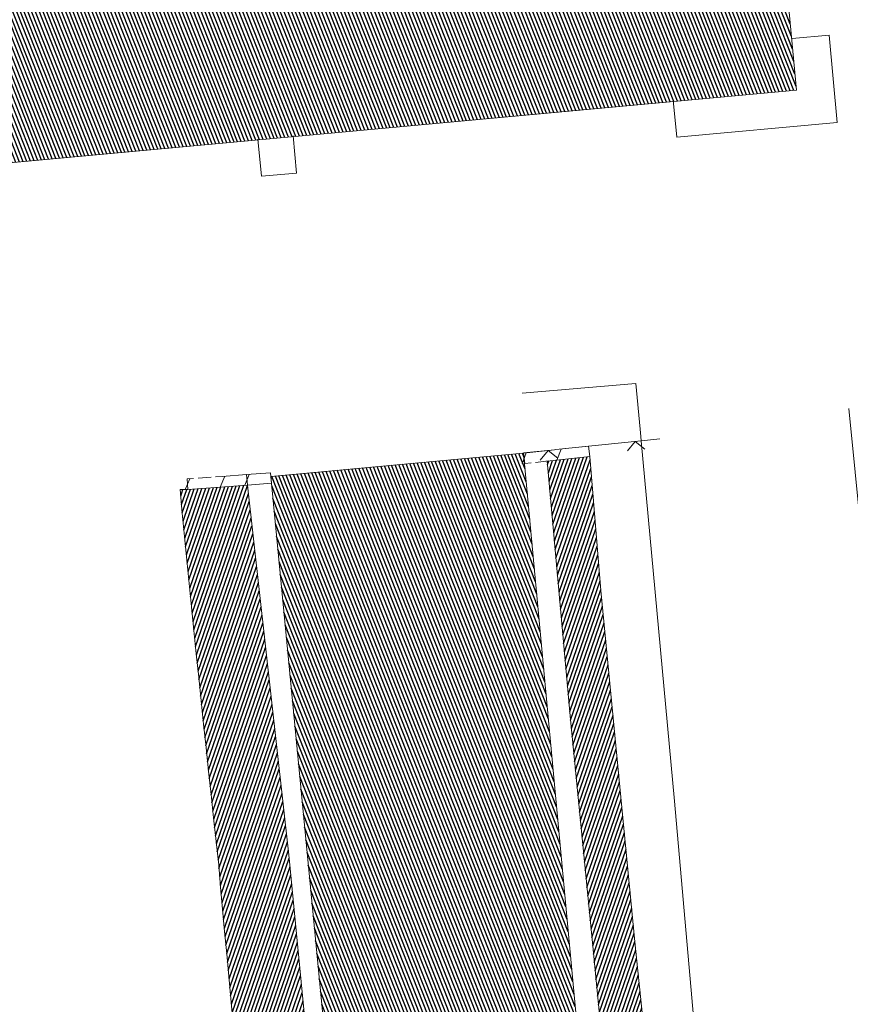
# Model space of a CAD drawing. Header units: metres. Extents: x 345144 to 348639, y 5629211 to 5635235.
# Tile 879 of 1056: x 347964 to 348011, y 5630451 to 5630508. Entities that reach past the tile are written whole.
import ezdxf

# ---------------------------------------------------------------- set-up
doc = ezdxf.new("R2010")
doc.units = ezdxf.units.M
doc.header["$MEASUREMENT"] = 0
for name, color, linetype in [('028 Geländeform', 7, 'Continuous'), ('AX Gebäude', 7, 'Continuous'), ('Definitionslinie', 7, 'Continuous')]:
    doc.layers.add(name, color=color, linetype=linetype)
pattern_1 = [(250.9552151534, (0, 0), (0.1890527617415, -0.065261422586), [])]
pattern_2 = [(111.5294117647, (0, 0), (-0.186045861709, -0.07339575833), [])]

msp = doc.modelspace()

# ---------------------------------------------------------------- hatches: boundary and pattern name
at = {"layer": '028 Geländeform', "true_color": 0xb27500}
h = msp.add_hatch(dxfattribs=at)
h.set_pattern_fill('_USER', color=44, scale=0.2, angle=250.9552152, style=0, pattern_type=0)
h.set_pattern_definition(pattern_1)
h.paths.add_polyline_path([(347993.651, 5630482.477), (347996.073, 5630482.739), (347996.073, 5630482.739), (347996.711, 5630475.091), (347996.711, 5630475.091), (347998.655, 5630455.041), (347998.655, 5630455.041), (347999.957, 5630442.355), (347999.957, 5630442.355), (348002.168, 5630417.795), (348002.168, 5630417.795), (347999.868, 5630417.567), (347999.868, 5630417.567), (347996.262, 5630454.588), (347996.262, 5630454.588), (347994.973, 5630467.722), (347994.973, 5630467.722)], flags=0)
h = msp.add_hatch(dxfattribs=at)
h.set_pattern_fill('_USER', color=44, scale=0.2, angle=250.9552152, style=0, pattern_type=0)
h.set_pattern_definition(pattern_1)
h.paths.add_polyline_path([(347976.538, 5630481.111), (347978.908, 5630460.001), (347978.908, 5630460.001), (347980.234, 5630446.28), (347980.234, 5630446.28), (347981.075, 5630435.175), (347981.075, 5630435.175), (347978.117, 5630434.92), (347978.117, 5630434.92), (347976.834, 5630439.111), (347976.834, 5630439.111), (347976.704375, 5630440.380375), (347976.576906, 5630441.649937), (347976.449438, 5630442.9195), (347976.324125, 5630444.18925), (347976.198813, 5630445.459), (347976.075656, 5630446.728937), (347975.9525, 5630447.998875), (347975.8315, 5630449.269), (347975.7105, 5630450.539125), (347975.591656, 5630451.809438), (347975.472812, 5630453.07975), (347975.356125, 5630454.35025), (347975.239438, 5630455.62075), (347975.124906, 5630456.891438), (347975.010375, 5630458.162125), (347974.898, 5630459.433), (347974.898, 5630459.433), (347974.7505, 5630460.770375), (347974.605469, 5630462.108), (347974.460438, 5630463.445625), (347974.317875, 5630464.7835), (347974.175313, 5630466.121375), (347974.035219, 5630467.4595), (347973.895125, 5630468.797625), (347973.7575, 5630470.136), (347973.619875, 5630471.474375), (347973.484719, 5630472.813), (347973.349563, 5630474.151625), (347973.216875, 5630475.4905), (347973.084187, 5630476.829375), (347972.953969, 5630478.1685), (347972.82375, 5630479.507625), (347972.696, 5630480.847), (347972.696, 5630480.847), (347973.141, 5630480.864), (347973.141, 5630480.864)], flags=0)
at = {"layer": 'AX Gebäude', "true_color": 0x4f4f4f}
h = msp.add_hatch(dxfattribs=at)
h.set_pattern_fill('_USER', color=251, scale=0.2, angle=111.5294118, style=0, pattern_type=0)
h.set_pattern_definition(pattern_2)
h.paths.add_polyline_path([(347954.205, 5630511.148), (348006.708, 5630516.026), (348007.867, 5630503.648), (347955.347, 5630498.793)], flags=0)
h = msp.add_hatch(dxfattribs=at)
h.set_pattern_fill('_USER', color=251, scale=0.2, angle=111.5294118, style=0, pattern_type=0)
h.set_pattern_definition(pattern_2)
h.paths.add_polyline_path([(347983.666, 5630420.014), (347982.76, 5630430.968), (347977.872, 5630481.6), (347992.297, 5630482.935), (347998.411, 5630417.434), (347983.987, 5630416.098)], flags=0)

# ---------------------------------------------------------------- linework, layer by layer
at = {"layer": 'AX Gebäude', "color": 7, "linetype": 'Continuous', "lineweight": 5, "flags": 128}
for points in [[(347954.205, 5630511.148), (348006.708, 5630516.026), (348007.867, 5630503.648), (347955.347, 5630498.793), (347954.205, 5630511.148)], [(347983.666, 5630420.014), (347982.76, 5630430.968), (347977.872, 5630481.6), (347992.297, 5630482.935), (347998.411, 5630417.434), (347983.987, 5630416.098), (347983.666, 5630420.014)]]:
    msp.add_lwpolyline(points, dxfattribs=at)
at = {"layer": 'Definitionslinie', "color": 250, "linetype": 'Continuous', "lineweight": 13, "true_color": 0x2e2e2e, "flags": 128}
for points in [[(348007.618, 5630506.606), (348009.734, 5630506.797), (348010.189, 5630501.813), (348001.04, 5630500.978), (348000.842, 5630503.083)], [(347979.143, 5630501.046), (347979.343, 5630498.918), (347977.34, 5630498.739), (347977.141, 5630500.858)]]:
    msp.add_lwpolyline(points, dxfattribs=at)
at = {"layer": 'Definitionslinie', "color": 219, "linetype": 'Continuous', "lineweight": 5, "true_color": 0x5c3d57, "flags": 128}
for points in [[(347992.214, 5630486.359), (347998.708, 5630486.916), (347998.949, 5630484.297), (347998.987, 5630483.889), (347999.01, 5630483.64), (348000.916, 5630463.073), (348004.86, 5630418.154)], [(348010.858, 5630485.478), (348013.042, 5630463.475), (348016.341, 5630424.11), (348012.69, 5630423.793), (348013.222, 5630418.534), (348010.763, 5630418.285), (348005.833, 5630411.061)]]:
    msp.add_lwpolyline(points, dxfattribs=at)
at = {"layer": 'Definitionslinie', "color": 7, "linetype": 'Continuous', "lineweight": 5, "flags": 128}
for points in [[(348000.075, 5630483.75), (347999.01, 5630483.64), (347994.142, 5630483.134), (347994.142, 5630483.134), (347994.07, 5630483.127), (347994.07, 5630483.127), (347992.292, 5630482.942)], [(347999.218, 5630483.159), (347998.67, 5630483.604), (347998.224, 5630483.055)], [(347994.246, 5630482.642), (347993.697, 5630483.088), (347993.252, 5630482.539)]]:
    msp.add_lwpolyline(points, dxfattribs=at)
at = {"layer": 'Definitionslinie', "color": 44, "linetype": 'Continuous', "lineweight": 5, "true_color": 0xb27500, "flags": 128}
for points in [[(347992.209, 5630482.323), (347992.449, 5630482.953)], [(347992.209, 5630482.323), (347992.449, 5630482.953)], [(347992.297, 5630482.936), (347994.07, 5630483.127), (347994.07, 5630483.127), (347994.142, 5630483.134), (347994.142, 5630483.134), (347996.006, 5630483.335)], [(347992.361, 5630482.339), (347992.297, 5630482.936)], [(347992.361, 5630482.339), (347992.297, 5630482.936)], [(347994.198, 5630482.537), (347994.438, 5630483.167)], [(347994.198, 5630482.537), (347994.438, 5630483.167)], [(347996.07, 5630482.738), (347996.006, 5630483.335)], [(347996.07, 5630482.738), (347996.006, 5630483.335)], [(347992.361, 5630482.339), (347992.734, 5630482.379)], [(347992.361, 5630482.339), (347992.734, 5630482.379)], [(347992.982, 5630482.406), (347993.728, 5630482.486)], [(347992.982, 5630482.406), (347993.728, 5630482.486)], [(347993.651, 5630482.477), (347996.073, 5630482.739)], [(347993.651, 5630482.477), (347994.973, 5630467.722)], [(347993.977, 5630482.513), (347994.134, 5630482.53), (347994.35, 5630482.553)], [(347993.977, 5630482.513), (347994.35, 5630482.553)], [(347994.35, 5630482.553), (347996.07, 5630482.738)], [(347994.35, 5630482.553), (347996.07, 5630482.738)], [(347996.073, 5630482.739), (347996.711, 5630475.091)], [(347975.092, 5630481.607), (347976.494, 5630481.709)], [(347975.092, 5630481.607), (347976.494, 5630481.709)], [(347976.385, 5630481.099), (347976.645, 5630481.721)], [(347976.385, 5630481.099), (347976.645, 5630481.721)], [(347976.493, 5630481.709), (347977.865, 5630481.813)], [(347976.493, 5630481.709), (347977.865, 5630481.813)], [(347976.493, 5630481.709), (347976.538, 5630481.111)], [(347976.493, 5630481.709), (347976.538, 5630481.111)], [(347976.494, 5630481.709), (347976.538, 5630481.111)], [(347976.494, 5630481.709), (347976.538, 5630481.111)], [(347977.865, 5630481.813), (347977.91, 5630481.215)], [(347977.865, 5630481.813), (347977.91, 5630481.215)], [(347972.988, 5630480.853), (347973.25, 5630481.473)], [(347972.988, 5630480.853), (347973.25, 5630481.473)], [(347973.097, 5630481.462), (347973.471, 5630481.489)], [(347973.097, 5630481.462), (347973.471, 5630481.489)], [(347973.097, 5630481.462), (347973.141, 5630480.864)], [(347973.097, 5630481.462), (347973.141, 5630480.864)], [(347973.72, 5630481.507), (347974.468, 5630481.562)], [(347973.72, 5630481.507), (347974.468, 5630481.562)], [(347974.718, 5630481.58), (347975.092, 5630481.607)], [(347974.718, 5630481.58), (347975.092, 5630481.607)], [(347974.983, 5630480.998), (347975.245, 5630481.618)], [(347974.983, 5630480.998), (347975.245, 5630481.618)], [(347976.538, 5630481.111), (347977.91, 5630481.215)], [(347972.696, 5630480.847), (347973.141, 5630480.864)], [(347972.696, 5630480.847), (347972.82375, 5630479.507625), (347972.953969, 5630478.1685), (347973.084187, 5630476.829375), (347973.216875, 5630475.4905), (347973.349563, 5630474.151625), (347973.484719, 5630472.813), (347973.619875, 5630471.474375), (347973.7575, 5630470.136), (347973.895125, 5630468.797625), (347974.035219, 5630467.4595), (347974.175313, 5630466.121375), (347974.317875, 5630464.7835), (347974.460438, 5630463.445625), (347974.605469, 5630462.108), (347974.7505, 5630460.770375), (347974.898, 5630459.433)], [(347973.141, 5630480.864), (347976.538, 5630481.111)], [(347973.141, 5630480.864), (347976.538, 5630481.111)], [(347976.538, 5630481.111), (347978.908, 5630460.001)], [(347996.711, 5630475.091), (347998.655, 5630455.041)], [(347994.973, 5630467.722), (347996.262, 5630454.588)], [(347978.908, 5630460.001), (347980.234, 5630446.28)], [(347974.898, 5630459.433), (347975.010375, 5630458.162125), (347975.124906, 5630456.891438), (347975.239438, 5630455.62075), (347975.356125, 5630454.35025), (347975.472812, 5630453.07975), (347975.591656, 5630451.809438), (347975.7105, 5630450.539125), (347975.8315, 5630449.269), (347975.9525, 5630447.998875), (347976.075656, 5630446.728937), (347976.198813, 5630445.459), (347976.324125, 5630444.18925), (347976.449438, 5630442.9195), (347976.576906, 5630441.649937), (347976.704375, 5630440.380375), (347976.834, 5630439.111)], [(347998.655, 5630455.041), (347999.957, 5630442.355)], [(347996.262, 5630454.588), (347999.868, 5630417.567)]]:
    msp.add_lwpolyline(points, dxfattribs=at)

doc.saveas('drawing.dxf')
